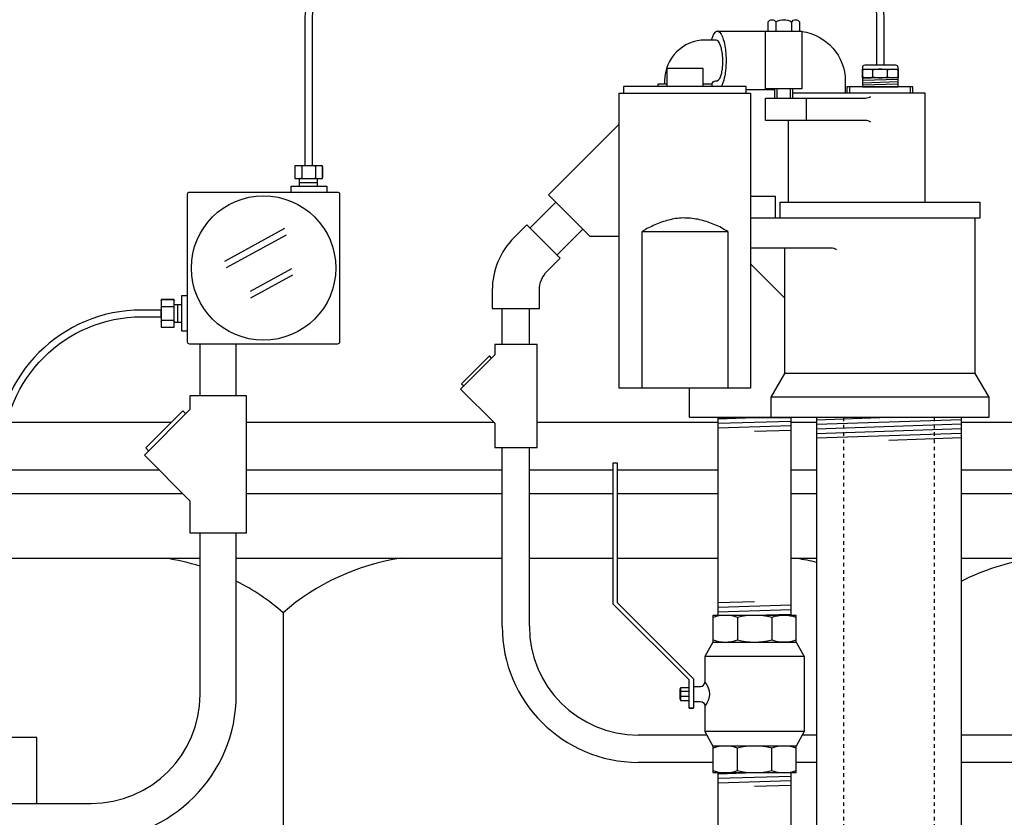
# Model space of a CAD drawing. Extents: x -169 to 6736, y -208 to 3022.
# Tile 396 of 656: x 1855 to 1882, y 935 to 957. Entities that reach past the tile are written whole.
import ezdxf

# ---------------------------------------------------------------- set-up
doc = ezdxf.new("R2010")
doc.units = 0
doc.header["$MEASUREMENT"] = 0
doc.header["$PDSIZE"] = 1
doc.linetypes.add('HIDDEN5', pattern=[0.05, 0.025, -0.025])
doc.layers.get('DEFPOINTS').update_dxf_attribs({"linetype": 'CONTINUOUS'})
for name, color, linetype in [('CONDUIT', 2, 'CONTINUOUS'), ('DIM', 3, 'CONTINUOUS'), ('FRP-SUMP', 2, 'CONTINUOUS'), ('GALV-2-PIPE', 3, 'CONTINUOUS'), ('GALV-2-VALVE', 3, 'CONTINUOUS'), ('GALV-4-PIPE', 4, 'CONTINUOUS'), ('J-BOX', 2, 'CONTINUOUS'), ('PROBE', 2, 'CONTINUOUS'), ('SUB-PUMP', 4, 'CONTINUOUS')]:
    doc.layers.add(name, color=color, linetype=linetype)
doc.styles.add('SIMPLEX', font='simplex')
doc.dimstyles.new('DIM64', dxfattribs={"dimscale": 64, "dimtxt": 0.09375, "dimasz": 0.09375, "dimexe": 0.0625, "dimexo": 0.0625, "dimgap": 0.046875, "dimtad": 1, "dimdec": 4, "dimzin": 3, "dimdsep": 46, "dimlunit": 4, "dimtxsty": 'SIMPLEX', "dimcen": 0, "dimclrd": 256, "dimclre": 256, "dimclrt": 256, "dimadec": 0, "dimazin": 0, "dimtfac": 1, "dimtdec": 4, "dimtmove": 0, "dimatfit": 3, "dimfxl": 1, "dimfrac": 2, "dimtolj": 1, "dimtzin": 0, "dimarcsym": 0})

# ---------------------------------------------------------------- blocks, each defined once
blk = doc.blocks.new('*D109')
at = {"layer": 'DEFPOINTS', "color": 0, "transparency": 16777216}
for p in [(1368.586, 978.296), (2031.811, 978.015), (1368.586, 700.523)]:
    blk.add_point(p, dxfattribs=at)
at = {"layer": 'DIM', "lineweight": -2, "transparency": 16777216}
for p, q in [((1368.586, 974.296), (1368.586, 696.523)), ((2031.811, 974.015), (2031.811, 696.523)), ((2025.811, 700.523), (1374.586, 700.523))]:
    blk.add_line(p, q, dxfattribs=at)
at = {"layer": 'DIM', "transparency": 16777216}
for points in [[(1374.586, 701.523), (1374.586, 699.523), (1368.586, 700.523)], [(2025.811, 701.523), (2025.811, 699.523), (2031.811, 700.523)]]:
    blk.add_solid(points, dxfattribs=at)
at = {"layer": 'DIM', "transparency": 16777216, "insert": (1700.199, 708.095), "char_height": 6, "attachment_point": 5, "style": 'SIMPLEX'}
blk.add_mtext('\\A1;55\'-3 1/4" (F.V. TANK SLAB)', dxfattribs=at)

msp = doc.modelspace()

# ---------------------------------------------------------------- linework, layer by layer
at = {"layer": 'CONDUIT'}
for p, q in [((1869.90487, 951.8292), (1869.19776, 951.1221)), ((1870.64733, 951.08674), (1869.94022, 950.37964)), ((1868.42795, 947.90737), (1868.42795, 948.90737)), ((1869.17795, 947.90737), (1869.17795, 948.90737)), ((1860.10088, 946.49656), (1860.10088, 947.92347)), ((1861.10088, 946.49656), (1861.10088, 947.92347)), ((1868.42795, 940.1471), (1868.42795, 945.07395)), ((1869.17795, 940.1471), (1869.17795, 945.07395)), ((1860.10088, 938.26579), (1860.10088, 942.71867)), ((1861.10088, 938.26579), (1861.10088, 942.71867)), ((1874.07274, 937.1471), (1872.17795, 937.1471)), ((1877.08908, 937.1471), (1876.69701, 937.1471)), ((1890.79348, 937.1471), (1881.08908, 937.1471)), ((1874.23811, 936.3971), (1872.17795, 936.3971)), ((1877.08908, 936.3971), (1876.53164, 936.3971)), ((1890.79348, 936.3971), (1881.08908, 936.3971)), ((1851.39893, 935.26579), (1857.10088, 935.26579))]:
    msp.add_line(p, q, dxfattribs=at)
msp.add_lwpolyline([(1868.15539, 948.90737), (1869.45539, 948.90737), (1869.45539, 949.40737, -0.19891163), (1869.67506, 949.9377), (1870.02861, 950.29125), (1869.10937, 951.21049), (1868.75582, 950.85693, 0.19891237), (1868.15539, 949.40866), (1868.15539, 948.90737)], format="xyb", dxfattribs=at)
for points in [[(1868.22204, 947.62631), (1867.2792, 946.68347), (1868.22204, 945.74064), (1868.22204, 945.07395), (1869.38874, 945.07395), (1869.38874, 947.90737), (1868.22204, 947.90737)], [(1859.82308, 946.12182), (1858.56596, 944.8647), (1859.82308, 943.60759), (1859.82308, 942.71867), (1861.37868, 942.71867), (1861.37868, 946.49656), (1859.82308, 946.49656)]]:
    msp.add_lwpolyline(points, close=True, dxfattribs=at)
for points in [[(1868.13365, 947.53792), (1868.07472, 947.59685), (1867.30866, 946.83079), (1867.36759, 946.77186)], [(1859.70522, 946.00397), (1859.62665, 946.08254), (1858.60525, 945.06113), (1858.68382, 944.98256)]]:
    msp.add_lwpolyline(points, dxfattribs=at)
for centre, radius, start, end in [((1872.17795, 940.1471), 3.75, 180, 270), ((1872.17795, 940.1471), 3, 180, 270), ((1857.10088, 938.26579), 4, 270, 0), ((1857.10088, 938.26579), 3, 270, 0)]:
    msp.add_arc(centre, radius, start, end, dxfattribs=at)
at = {"layer": 'FRP-SUMP', "color": 7, "linetype": 'Continuous'}
for p, q in [((1854.67779, 945.77093), (1859.31504, 945.77093)), ((1861.37868, 945.77093), (1868.19175, 945.77093)), ((1869.38874, 945.77093), (1874.38487, 945.77093)), ((1876.38487, 945.77093), (1877.08908, 945.77093)), ((1881.08908, 945.77093), (1890.96679, 945.77093)), ((1854.67779, 944.45569), (1858.97497, 944.45569)), ((1861.37868, 944.45569), (1868.42795, 944.45569)), ((1869.17795, 944.45569), (1871.49087, 944.45569)), ((1871.60025, 944.45569), (1874.38487, 944.45569)), ((1876.38487, 944.45569), (1877.08908, 944.45569)), ((1881.08908, 944.45569), (1891.70332, 944.45569)), ((1854.67779, 943.80734), (1859.62333, 943.80734)), ((1861.37868, 943.80734), (1868.42795, 943.80734)), ((1869.17795, 943.80734), (1871.49087, 943.80734)), ((1871.60025, 943.80734), (1874.38487, 943.80734)), ((1876.38487, 943.80734), (1877.08908, 943.80734)), ((1881.08908, 943.80734), (1891.95332, 943.80734))]:
    msp.add_line(p, q, dxfattribs=at)
at = {"layer": 'FRP-SUMP', "color": 7}
for p, q in [((1854.67779, 942.02093), (1860.10088, 942.02093)), ((1861.10088, 942.02093), (1868.42795, 942.02093)), ((1869.17795, 942.02093), (1871.49087, 942.02093)), ((1871.60025, 942.02093), (1874.38487, 942.02093)), ((1876.38487, 942.02093), (1877.08908, 942.02093)), ((1881.08908, 942.02093), (1892.13681, 942.02093)), ((1862.3906, 940.52093), (1862.3906, 929.94767))]:
    msp.add_line(p, q, dxfattribs=at)
for points in [[(1860.10088, 941.80132, 0.03875218), (1859.1406, 942.02093)], [(1865.6406, 942.02093, 0.14349823), (1862.3906, 940.52093, 0.06265937)], [(1876.55181, 942.02093, -0.02150268), (1877.08908, 941.9174, -0.02150268)], [(1881.08908, 941.39225, -0.08149294), (1883.05181, 942.02093)], [(1862.3906, 940.52093, 0.06139682), (1861.10088, 941.3935, 0.05790471)]]:
    msp.add_lwpolyline(points, format="xyb", dxfattribs=at)
at = {"layer": 'GALV-2-PIPE', "color": 7}
for p, q in [((1874.38487, 945.86423), (1875.38487, 945.89548)), ((1874.38487, 945.73923), (1876.38487, 945.80173)), ((1874.38487, 945.61423), (1876.38487, 945.67673)), ((1875.38487, 945.52048), (1876.38487, 945.55173)), ((1875.38487, 940.8196), (1874.38487, 940.78835)), ((1876.38487, 940.72585), (1874.38487, 940.66335)), ((1876.38487, 940.60085), (1874.38487, 940.53835)), ((1876.38487, 940.47585), (1875.38487, 940.4446)), ((1874.38485, 936.08335), (1875.38485, 936.1146)), ((1874.38485, 935.95835), (1876.38485, 936.02085)), ((1874.38485, 935.83335), (1876.38485, 935.89585)), ((1875.38485, 935.7396), (1876.38485, 935.77085))]:
    msp.add_line(p, q, dxfattribs=at)
at = {"layer": 'GALV-2-PIPE', "linetype": 'Continuous'}
for points in [[(1876.38487, 945.89548), (1876.38487, 940.4446), (1874.38487, 940.4446), (1874.38487, 945.89548)], [(1876.38487, 936.1146), (1876.38487, 931.02516), (1874.38487, 931.02516), (1874.38487, 936.1146)]]:
    msp.add_lwpolyline(points, close=True, dxfattribs=at)
at = {"layer": 'GALV-2-VALVE', "color": 7, "linetype": 'Continuous'}
for p, q in [((1874.91043, 940.38837), (1874.91043, 939.7691)), ((1875.85932, 940.38837), (1875.85932, 939.7691)), ((1873.32052, 938.41862), (1873.32539, 938.14059)), ((1873.335, 938.41862), (1873.33987, 938.14059)), ((1874.91043, 936.17083), (1874.91043, 936.79011)), ((1875.85932, 936.17083), (1875.85932, 936.79011))]:
    msp.add_line(p, q, dxfattribs=at)
at = {"layer": 'GALV-2-VALVE', "color": 2, "linetype": 'Continuous'}
for p, q in [((1876.75346, 939.30943), (1874.01629, 939.30943)), ((1873.57878, 938.35157), (1873.34774, 938.35157)), ((1873.57878, 938.20763), (1873.34774, 938.20763)), ((1876.75346, 937.24977), (1874.01629, 937.24977))]:
    msp.add_line(p, q, dxfattribs=at)
at = {"layer": 'GALV-2-VALVE', "linetype": 'Continuous'}
msp.add_line((1873.57878, 937.89142), (1873.70267, 937.89142), dxfattribs=at)
for points in [[(1873.57878, 937.89142), (1873.57878, 938.66779), (1871.49087, 940.7557), (1871.49087, 944.6496), (1871.60025, 944.6496), (1871.60025, 940.801), (1873.70267, 938.69858), (1873.70267, 937.89142)], [(1876.53164, 936.84634), (1874.23811, 936.84634), (1874.23811, 936.1146), (1876.53164, 936.1146)]]:
    msp.add_lwpolyline(points, close=True, dxfattribs=at)
for points in [[(1876.53164, 940.4446), (1874.23811, 940.4446), (1874.23811, 939.71287), (1876.53164, 939.71287), (1876.53164, 940.4446)], [(1876.53164, 939.71287), (1876.75346, 939.30943), (1876.75346, 937.24977), (1876.53164, 936.84634)], [(1873.57878, 938.45335), (1873.34774, 938.45335), (1873.34774, 938.10585), (1873.57878, 938.10585)]]:
    msp.add_lwpolyline(points, dxfattribs=at)
at = {"layer": 'GALV-2-VALVE', "color": 7, "linetype": 'Continuous'}
for points in [[(1876.53028, 940.38837, 0.16298639), (1875.85932, 940.38837, 0.11763439), (1874.91043, 940.38837, 0.16735506), (1874.23947, 940.38837)], [(1874.23947, 939.7691, 0.16735506), (1874.91043, 939.7691, 0.11763439), (1875.85932, 939.7691, 0.16298639), (1876.53028, 939.7691)], [(1876.53028, 936.79011, 0.16735506), (1875.85932, 936.79011, 0.11763439), (1874.91043, 936.79011, 0.16298639), (1874.23947, 936.79011)], [(1874.23947, 936.17083, 0.16298639), (1874.91043, 936.17083, 0.11763439), (1875.85932, 936.17083, 0.16735506), (1876.53028, 936.17083)]]:
    msp.add_lwpolyline(points, format="xyb", dxfattribs=at)
at = {"layer": 'GALV-2-VALVE', "linetype": 'Continuous'}
for points in [[(1874.23811, 939.71287), (1874.01629, 939.30943), (1874.01629, 938.6096, -0.37862889), (1874.01629, 937.9496), (1874.01629, 937.24977), (1874.23811, 936.84634)], [(1873.70267, 938.4846), (1873.89129, 938.4846, 0.41421356), (1874.01629, 938.6096)], [(1873.70267, 938.0746), (1873.89129, 938.0746, -0.41421356), (1874.01629, 937.9496)]]:
    msp.add_lwpolyline(points, format="xyb", dxfattribs=at)
at = {"layer": 'GALV-2-VALVE', "color": 2, "linetype": 'Continuous'}
msp.add_lwpolyline([(1873.34774, 938.41862), (1873.32052, 938.41862), (1873.32052, 938.14059), (1873.34774, 938.14059)], dxfattribs=at)
at = {"layer": 'GALV-4-PIPE', "color": 7}
for p, q in [((1879.08908, 945.89548), (1877.08908, 945.82812)), ((1881.08908, 945.83778), (1877.08908, 945.70305)), ((1881.08908, 945.71271), (1877.08908, 945.57798)), ((1881.08908, 945.58764), (1877.08908, 945.4529)), ((1881.08908, 945.46257), (1877.08908, 945.32783)), ((1881.08908, 945.3375), (1879.08908, 945.27013))]:
    msp.add_line(p, q, dxfattribs=at)
at = {"layer": 'GALV-4-PIPE'}
msp.add_lwpolyline([(1877.08908, 945.89548), (1877.08908, 922.52328), (1881.08908, 922.52328), (1881.08908, 945.89548)], close=True, dxfattribs=at)
at = {"layer": 'J-BOX', "color": 7}
for p, q in [((1860.78689, 950.21074), (1862.43929, 951.11609)), ((1860.83246, 950.02937), (1862.48486, 950.93473)), ((1861.48781, 949.38208), (1862.62717, 950.00634)), ((1861.49911, 949.20072), (1862.65701, 949.83513))]:
    msp.add_line(p, q, dxfattribs=at)
at = {"layer": 'J-BOX'}
msp.add_lwpolyline([(1859.75669, 947.97902), (1859.75669, 952.05666, -0.41421356), (1859.81225, 952.11221), (1863.88988, 952.11221, -0.41421356), (1863.94544, 952.05666), (1863.94544, 947.97902, -0.41421356), (1863.88988, 947.92347), (1859.81225, 947.92347, -0.41421356)], format="xyb", close=True, dxfattribs=at)
msp.add_circle((1861.85106, 950.01784), 1.98948, dxfattribs=at)
at = {"layer": 'PROBE', "color": 8}
for p, q in [((1878.84918, 955.26117), (1878.35739, 955.24461)), ((1879.34097, 955.21527), (1878.35739, 955.18214)), ((1879.34097, 955.14852), (1878.35739, 955.11539)), ((1879.34097, 955.08605), (1878.35739, 955.05292)), ((1879.34097, 955.02345), (1878.84918, 955.00688))]:
    msp.add_line(p, q, dxfattribs=at)
at = {"layer": 'PROBE', "color": 7}
for p, q in [((1878.64547, 955.28528), (1878.64547, 955.47468)), ((1879.05289, 955.28528), (1879.05289, 955.47468)), ((1862.84673, 952.37947), (1863.33558, 952.37947)), ((1859.48943, 948.51819), (1859.48943, 949.00703))]:
    msp.add_line(p, q, dxfattribs=at)
at = {"layer": 'PROBE'}
for p, q in [((1862.84673, 952.27386), (1862.84673, 952.48508)), ((1863.33558, 952.27386), (1863.33558, 952.48508)), ((1859.59504, 949.00703), (1859.38383, 949.00703)), ((1859.59504, 948.51819), (1859.38383, 948.51819))]:
    msp.add_line(p, q, dxfattribs=at)
for points in [[(1863.00245, 952.83527), (1863.00245, 956.94768, -0.40047434), (1865.23756, 959.04143), (1876.84918, 959.04143, -0.41421356), (1878.94293, 956.94768), (1878.94293, 955.60579), (1878.75543, 955.60579), (1878.75543, 956.94768, 0.41421356), (1876.84918, 958.85393), (1865.23756, 958.85393, 0.39914995), (1863.18995, 956.94768), (1863.18995, 952.83527)], [(1854.49029, 937.76834), (1854.67779, 937.76834), (1854.67779, 944.8614, -0.41421356), (1858.49029, 948.6739), (1859.03364, 948.6739), (1859.03364, 948.8614), (1858.49029, 948.8614, 0.41421356), (1854.49029, 944.8614)]]:
    msp.add_lwpolyline(points, format="xyb", close=True, dxfattribs=at)
msp.add_lwpolyline([(1879.34097, 955.00688), (1879.34097, 955.54329, 0.41421356), (1879.27847, 955.60579), (1878.41989, 955.60579, 0.41421356), (1878.35739, 955.54329), (1878.35739, 955.00688), (1879.34097, 955.00688)], format="xyb", dxfattribs=at)
at = {"layer": 'PROBE', "color": 7}
for points in [[(1879.34097, 955.47468, 0.16735506), (1879.05289, 955.47468, 0.11763439), (1878.64547, 955.47468, 0.16298639), (1878.35739, 955.47468)], [(1878.35739, 955.28528, 0.16298639), (1878.64547, 955.28528, 0.11763439), (1879.05289, 955.28528, 0.16735506), (1879.34097, 955.28528)], [(1862.74724, 952.83527, 0.41421356), (1862.71599, 952.80402), (1862.71599, 952.51633, 0.41421356), (1862.74724, 952.48508)], [(1862.87485, 952.83527, -0.41421356), (1862.9061, 952.80402), (1862.9061, 952.51633, -0.41421356), (1862.87485, 952.48508)], [(1862.93735, 952.83527, 0.41421356), (1862.9061, 952.80402), (1862.9061, 952.51633, 0.41421356), (1862.93735, 952.48508)], [(1863.25506, 952.83527, -0.41421356), (1863.28631, 952.80402), (1863.28631, 952.51633, -0.41421356), (1863.25506, 952.48508)], [(1863.31756, 952.83527, 0.41421356), (1863.28631, 952.80402), (1863.28631, 952.51633, 0.41421356), (1863.31756, 952.48508)], [(1863.44517, 952.83527, -0.41421356), (1863.47642, 952.80402), (1863.47642, 952.51633, -0.41421356), (1863.44517, 952.48508)], [(1859.03364, 949.11662, -0.41421356), (1859.06489, 949.14787), (1859.35258, 949.14787, -0.41421356), (1859.38383, 949.11662)], [(1859.03364, 948.98901, 0.41421356), (1859.06489, 948.95776), (1859.35258, 948.95776, 0.41421356), (1859.38383, 948.98901)], [(1859.03364, 948.92651, -0.41421356), (1859.06489, 948.95776), (1859.35258, 948.95776, -0.41421356), (1859.38383, 948.92651)], [(1859.03364, 948.6088, 0.41421356), (1859.06489, 948.57755), (1859.35258, 948.57755, 0.41421356), (1859.38383, 948.6088)], [(1859.03364, 948.5463, -0.41421356), (1859.06489, 948.57755), (1859.35258, 948.57755, -0.41421356), (1859.38383, 948.5463)], [(1859.03364, 948.41869, 0.41421356), (1859.06489, 948.38744), (1859.35258, 948.38744, 0.41421356), (1859.38383, 948.41869)]]:
    msp.add_lwpolyline(points, format="xyb", dxfattribs=at)
at = {"layer": 'PROBE'}
for points in [[(1878.35739, 955.49807), (1879.34097, 955.49807), (1879.34097, 955.26117), (1878.35739, 955.26117)], [(1863.47642, 952.83527), (1862.71599, 952.83527), (1862.71599, 952.48508), (1863.47642, 952.48508)], [(1859.03364, 949.14787), (1859.03364, 948.38744), (1859.38383, 948.38744), (1859.38383, 949.14787)]]:
    msp.add_lwpolyline(points, close=True, dxfattribs=at)
for points in [[(1862.60946, 952.11636), (1862.60946, 952.27386), (1863.59304, 952.27386), (1863.59304, 952.11221)], [(1859.75254, 948.27586), (1859.59504, 948.27586), (1859.59504, 949.25945), (1859.75669, 949.25945)], [(1855.59984, 935.26579), (1855.59984, 937.07943), (1855.59984, 937.07943), (1853.57833, 937.07943), (1853.57833, 937.07943), (1853.57833, 935.26579)]]:
    msp.add_lwpolyline(points, dxfattribs=at)
at = {"layer": 'PROBE', "linetype": 'Continuous'}
for centre, start, end in [((1863.44517, 952.51633), 270, 360), ((1859.35258, 949.11662), 360, 90)]:
    msp.add_arc(centre, 0.03125, start, end, dxfattribs=at)
at = {"layer": 'SUB-PUMP', "color": 3, "linetype": 'Continuous'}
for p, q in [((1875.974, 956.79857), (1875.974, 956.54897)), ((1876.40701, 956.79857), (1876.40701, 956.54897)), ((1874.21409, 955.08297), (1873.96409, 955.08297)), ((1875.9405, 954.92897), (1875.15159, 954.92897)), ((1875.9405, 954.70297), (1875.9405, 954.95897)), ((1876.4405, 954.70297), (1876.4405, 954.95897)), ((1876.81423, 954.08298), (1876.81423, 954.70297)), ((1876.3232, 951.83298), (1876.3232, 954.08298)), ((1875.27659, 950.13198), (1876.21909, 949.18948))]:
    msp.add_line(p, q, dxfattribs=at)
at = {"layer": 'SUB-PUMP', "color": 2, "linetype": 'Continuous'}
for p, q in [((1878.00309, 955.00688), (1878.00309, 954.83297)), ((1879.67509, 955.00688), (1879.67509, 954.83297)), ((1876.0075, 954.70297), (1876.0075, 954.95897)), ((1876.3735, 954.70297), (1876.3735, 954.95897))]:
    msp.add_line(p, q, dxfattribs=at)
at = {"layer": 'SUB-PUMP', "linetype": 'Continuous'}
for p, q in [((1881.45908, 949.12047), (1881.46552, 949.12047)), ((1881.45908, 947.11366), (1876.21909, 947.11366)), ((1881.83908, 946.45549), (1875.83909, 946.45549))]:
    msp.add_line(p, q, dxfattribs=at)
at = {"layer": 'SUB-PUMP', "color": 1, "linetype": 'HIDDEN5'}
for p, q in [((1877.8391, 945.89552), (1877.8391, 824.52328)), ((1880.3391, 945.89552), (1880.3391, 824.52328))]:
    msp.add_line(p, q, dxfattribs=at)
at = {"layer": 'SUB-PUMP', "color": 3, "linetype": 'Continuous'}
for points in [[(1875.75749, 956.54897), (1875.75749, 956.79857, -0.57642433), (1875.974, 956.79857, -0.28821354), (1876.40701, 956.79857, -0.57642486), (1876.62351, 956.79857), (1876.62351, 956.54897)], [(1876.69051, 956.5362, -0.37487613), (1877.88319, 955.16897), (1877.88319, 954.83297)], [(1878.5878, 954.03776, 0.15391481), (1878.4444, 954.08298), (1875.6905, 954.08298), (1875.6905, 954.70297), (1878.4444, 954.70297, 0.15391517), (1878.5878, 954.74819)]]:
    msp.add_lwpolyline(points, format="xyb", dxfattribs=at)
for points in [[(1874.36239, 956.54683), (1874.35744, 956.54771), (1874.30332, 956.51892), (1874.25715, 956.46132), (1874.2212, 956.39022), (1874.19463, 956.31767), (1874.18931, 956.29897)], [(1874.35579, 956.54683), (1874.36074, 956.54771), (1874.41486, 956.51892), (1874.46104, 956.46132), (1874.49698, 956.39022), (1874.52355, 956.31767), (1874.5428, 956.25003), (1874.55675, 956.18958), (1874.56695, 956.13645), (1874.57452, 956.0899), (1874.58024, 956.04898), (1874.58461, 956.01274), (1874.588, 955.98035), (1874.59066, 955.95111), (1874.59277, 955.92445), (1874.59445, 955.89991), (1874.59578, 955.87708), (1874.59685, 955.85565), (1874.59769, 955.83535), (1874.59834, 955.81593), (1874.59883, 955.7972), (1874.59918, 955.77897), (1874.59939, 955.76109), (1874.59948, 955.74339), (1874.59945, 955.72572), (1874.5993, 955.70795), (1874.59902, 955.68991), (1874.59861, 955.67145), (1874.59804, 955.65241), (1874.5973, 955.63257), (1874.59635, 955.61173), (1874.59515, 955.58964), (1874.59366, 955.566), (1874.59178, 955.54046), (1874.58941, 955.51257), (1874.58641, 955.48184), (1874.58256, 955.44762), (1874.57758, 955.40915), (1874.57101, 955.36554), (1874.56224, 955.31581), (1874.55033, 955.25908), (1874.53396, 955.19492), (1874.51132, 955.12434), (1874.48029, 955.05137), (1874.46337, 955.02046)], [(1874.35979, 956.54897), (1876.6905, 956.54897), (1876.6905, 954.95897), (1875.6905, 954.95897)], [(1875.6905, 954.92897), (1875.6905, 956.54897)], [(1873.96409, 955.02047), (1873.96409, 955.52047), (1872.96409, 955.52047), (1872.96409, 955.02047)], [(1875.15159, 954.83297), (1875.15159, 955.02047), (1871.77659, 955.02047), (1871.77659, 954.83297)], [(1872.96409, 955.08297), (1872.71409, 955.08297), (1872.71409, 955.02047)], [(1879.75009, 954.83297), (1879.75009, 955.00688), (1877.92809, 955.00688), (1877.92809, 954.83297)], [(1880.08909, 951.83298), (1880.08909, 954.83297), (1876.4405, 954.83297)], [(1871.65159, 950.88345), (1870.85062, 950.88345), (1869.70157, 952.0325), (1871.65159, 953.98252)], [(1875.96409, 951.39548), (1875.96409, 951.98948), (1875.27659, 951.98948)], [(1875.83909, 945.89548), (1873.58909, 945.89548), (1873.58909, 946.70798)]]:
    msp.add_lwpolyline(points, dxfattribs=at)
at = {"layer": 'SUB-PUMP', "color": 2, "linetype": 'Continuous'}
msp.add_lwpolyline([(1874.21409, 955.02047), (1874.21409, 955.08522, -0.41421356), (1874.30784, 955.17897), (1874.34663, 955.17897), (1874.35637, 955.18005), (1874.39336, 955.20073), (1874.42445, 955.2412), (1874.44827, 955.29086), (1874.46559, 955.34139), (1874.47793, 955.38842), (1874.4867, 955.43041), (1874.49298, 955.46728), (1874.49755, 955.49956), (1874.50091, 955.52793), (1874.50341, 955.55304), (1874.50529, 955.57548), (1874.50671, 955.59573), (1874.50778, 955.61418), (1874.50859, 955.63117), (1874.50918, 955.64697), (1874.50961, 955.6618), (1874.5099, 955.67585), (1874.51007, 955.68928), (1874.51014, 955.70223), (1874.51012, 955.71484), (1874.51001, 955.7272), (1874.50982, 955.73944), (1874.50954, 955.75165), (1874.50918, 955.76393), (1874.50873, 955.77639), (1874.50818, 955.78915), (1874.50751, 955.8023), (1874.50671, 955.816), (1874.50576, 955.83039), (1874.50461, 955.84565), (1874.50324, 955.86197), (1874.50157, 955.8796), (1874.49953, 955.89883), (1874.49702, 955.92004), (1874.49387, 955.94364), (1874.48987, 955.97016), (1874.4847, 956.0002), (1874.47792, 956.03445), (1874.46887, 956.07349), (1874.45664, 956.1176), (1874.43997, 956.16606), (1874.41747, 956.21605), (1874.38811, 956.26121), (1874.35242, 956.2916), (1874.32233, 956.29897), (1874.02409, 956.29897, 0.41421341), (1872.9041, 955.17897), (1872.9041, 955.08297)], format="xyb", dxfattribs=at)
at = {"layer": 'SUB-PUMP', "linetype": 'Continuous'}
msp.add_lwpolyline([(1875.27659, 954.83297), (1875.27659, 946.70798), (1871.65159, 946.70798), (1871.65159, 954.83297)], close=True, dxfattribs=at)
for points in [[(1876.08909, 951.39548), (1876.08909, 951.83298), (1881.58908, 951.83298), (1881.58908, 951.39548), (1875.27659, 951.39548)], [(1881.45908, 951.39548), (1881.45908, 947.11366), (1881.83908, 946.45549), (1881.83908, 945.89548), (1875.83909, 945.89548), (1875.83909, 946.45549), (1876.21909, 947.11366), (1876.21909, 950.56948)]]:
    msp.add_lwpolyline(points, dxfattribs=at)
at = {"layer": 'SUB-PUMP', "color": 5, "linetype": 'Continuous'}
msp.add_lwpolyline([(1874.64499, 951.02097), (1874.60264, 951.05134), (1874.55765, 951.07341), (1874.51435, 951.10081), (1874.46896, 951.12164), (1874.42588, 951.14971), (1874.38018, 951.16953), (1874.33461, 951.18979), (1874.28935, 951.21101), (1874.24355, 951.23054), (1874.19744, 951.24908), (1874.15102, 951.26667), (1874.1043, 951.28327), (1874.05725, 951.29886), (1874.00985, 951.31335), (1873.96216, 951.32692), (1873.91415, 951.33949), (1873.86571, 951.35069), (1873.81709, 951.36134), (1873.76711, 951.36769), (1873.71765, 951.37568), (1873.66837, 951.38424), (1873.61904, 951.39265), (1873.56674, 951.3917), (1873.46409, 951.39597), (1873.41107, 951.39921), (1873.36121, 951.39247), (1873.30975, 951.39075), (1873.26038, 951.38249), (1873.20916, 951.38003), (1873.16032, 951.37009), (1873.11144, 951.36027), (1873.06247, 951.35071), (1873.01408, 951.33937), (1872.96602, 951.32694), (1872.91832, 951.31342), (1872.87094, 951.29886), (1872.8239, 951.28326), (1872.77721, 951.26652), (1872.73074, 951.24913), (1872.68459, 951.23071), (1872.63884, 951.21103), (1872.59313, 951.19121), (1872.549, 951.16643), (1872.50384, 951.14489), (1872.45854, 951.12381), (1872.4131, 951.10313), (1872.37079, 951.07264), (1872.28319, 951.02097)], dxfattribs=at)
msp.add_lwpolyline([(1872.28319, 946.70798), (1872.28319, 951.02097), (1874.64499, 951.02097), (1874.64499, 946.70798)], close=True, dxfattribs=at)
at = {"layer": 'SUB-PUMP', "linetype": 'Continuous'}
msp.add_lwpolyline([(1877.64468, 950.52101, 0.15963894), (1877.49674, 950.56948), (1875.27659, 950.56948)], format="xyb", dxfattribs=at)

# ---------------------------------------------------------------- dimensions: what is measured, and where the dimension line sits
at = {"layer": 'DIM'}
dim = msp.add_linear_dim(base=(1368.58612, 700.52328), p1=(2031.81144, 978.01471), p2=(1368.58612, 978.29596), angle=180, text='<> (F.V. TANK SLAB)', dimstyle='DIM64', dxfattribs=at)
dim.commit()
dim.dimension.update_dxf_attribs({"geometry": '*D109', "text_midpoint": (1700.19878, 708.09471)})

doc.saveas('drawing.dxf')
